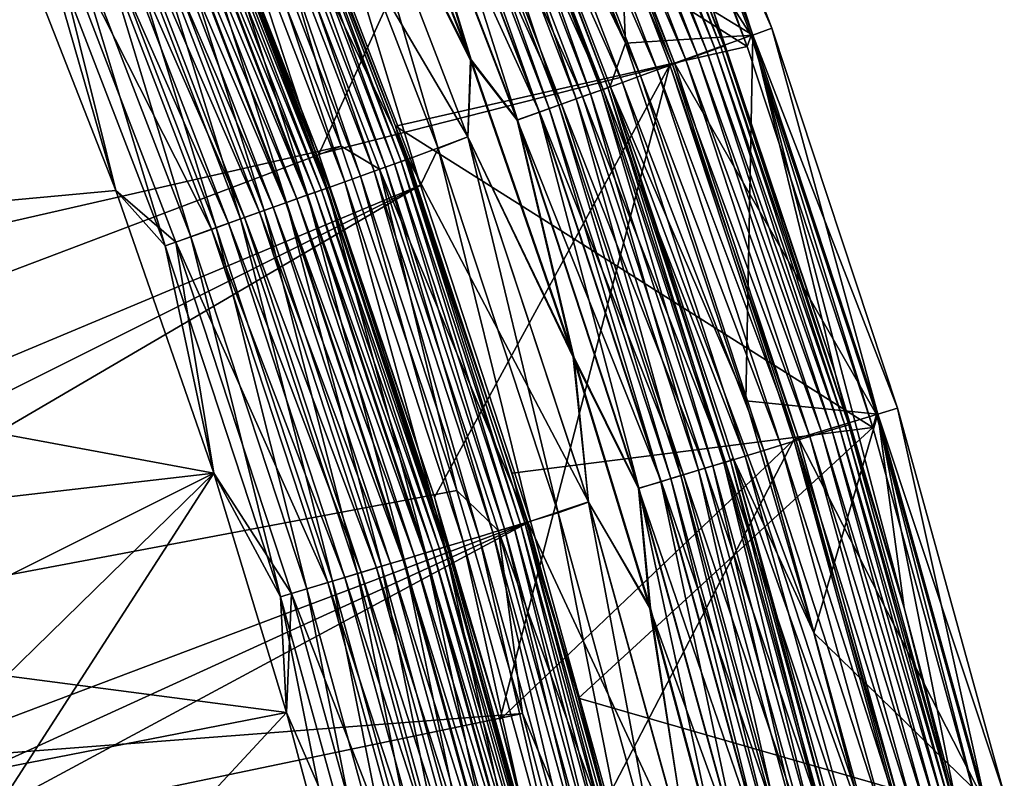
# Model space of a CAD drawing. Header units: metres. Extents: x -901 to 901, y -486 to 401.
# Tile 354 of 370: x 870 to 895, y 250 to 268. Entities that reach past the tile are written whole.
import ezdxf

# ---------------------------------------------------------------- set-up
doc = ezdxf.new("R2010")
doc.units = ezdxf.units.M

msp = doc.modelspace()

# ---------------------------------------------------------------- linework, layer by layer
at = {"layer": 'top'}
for points in [[(884.810852, 276.982483, -98), (882.963013, 276.217102, -98), (888.330261, 267.858521, -98)], [(888.230835, 267.586029, -107.314049), (884.706909, 276.770447, -107.314049), (884.810852, 276.982483, -98)], [(888.330261, 267.858521, -98), (888.230835, 267.586029, -107.314049), (884.810852, 276.982483, -98)], [(888.230835, 267.586029, -107.314049), (875.726929, 275.499268, -613.146606), (884.706909, 276.770447, -107.314049)], [(882.853394, 276.171661, -107.279144), (873.888, 274.713715, -613.111694), (877.739563, 264.954834, -613.111694)], [(886.335388, 267.144714, -107.279144), (882.853394, 276.171661, -107.279144), (877.739563, 264.954834, -613.111694)], [(886.447144, 267.184723, -98), (882.963013, 276.217102, -98), (882.853394, 276.171661, -107.279144)], [(886.335388, 267.144714, -107.279144), (886.447144, 267.184723, -98), (882.853394, 276.171661, -107.279144)], [(882.963013, 276.217102, -98), (886.447144, 267.184723, -98), (888.330261, 267.858521, -98)], [(875.726929, 275.499268, -613.146606), (879.619629, 265.636017, -613.146606), (876.502197, 273.540924, -613.819397)], [(879.619629, 265.636017, -613.146606), (875.726929, 275.499268, -613.146606), (888.230835, 267.586029, -107.314049)], [(877.739563, 264.954834, -613.111694), (873.888, 274.713715, -613.111694), (874.666626, 272.780609, -613.591614)], [(879.593628, 264.714966, -615.142639), (876.239807, 273.432251, -615.142639), (876.400513, 273.49881, -614.487244)], [(879.757446, 264.77356, -614.487244), (876.400513, 273.49881, -614.487244), (876.502197, 273.540924, -613.819397)], [(879.757446, 264.77356, -614.487244), (879.593628, 264.714966, -615.142639), (876.400513, 273.49881, -614.487244)], [(876.502197, 273.540924, -613.819397), (879.619629, 265.636017, -613.146606), (879.861084, 264.810638, -613.819397)], [(879.861084, 264.810638, -613.819397), (879.757446, 264.77356, -614.487244), (876.502197, 273.540924, -613.819397)], [(875.746521, 273.227936, -616.387024), (876.02124, 273.341736, -615.778259), (879.091003, 264.535156, -616.387024)], [(879.370972, 264.635315, -615.778259), (876.02124, 273.341736, -615.778259), (876.239807, 273.432251, -615.142639)], [(879.091003, 264.535156, -616.387024), (876.02124, 273.341736, -615.778259), (879.370972, 264.635315, -615.778259)], [(876.239807, 273.432251, -615.142639), (879.593628, 264.714966, -615.142639), (879.370972, 264.635315, -615.778259)], [(875.041077, 272.93573, -617.502808), (875.41864, 273.092102, -616.963562), (878.372009, 264.277985, -617.502808)], [(875.41864, 273.092102, -616.963562), (875.746521, 273.227936, -616.387024), (878.756836, 264.415619, -616.963562)], [(875.41864, 273.092102, -616.963562), (878.756836, 264.415619, -616.963562), (878.372009, 264.277985, -617.502808)], [(875.746521, 273.227936, -616.387024), (879.091003, 264.535156, -616.387024), (878.756836, 264.415619, -616.963562)], [(874.150635, 272.566895, -618.449951), (874.617188, 272.760132, -617.999878), (877.4646, 263.953369, -618.449951)], [(874.594055, 272.750549, -614.067932), (877.990417, 264.141479, -613.591614), (874.666626, 272.780609, -613.591614)], [(874.617188, 272.760132, -617.999878), (875.041077, 272.93573, -617.502808), (877.940063, 264.123444, -617.999878)], [(874.617188, 272.760132, -617.999878), (877.940063, 264.123444, -617.999878), (877.4646, 263.953369, -618.449951)], [(877.990417, 264.141479, -613.591614), (877.739563, 264.954834, -613.111694), (874.666626, 272.780609, -613.591614)], [(875.041077, 272.93573, -617.502808), (878.372009, 264.277985, -617.502808), (877.940063, 264.123444, -617.999878)], [(873.645874, 272.357819, -618.849182), (874.150635, 272.566895, -618.449951), (876.950195, 263.769379, -618.849182)], [(877.441101, 263.944977, -615.422974), (874.127625, 272.557343, -615.422974), (873.893738, 272.46048, -615.834167)], [(874.127625, 272.557343, -615.422974), (877.640808, 264.016418, -614.98877), (874.323547, 272.638519, -614.98877)], [(877.640808, 264.016418, -614.98877), (874.127625, 272.557343, -615.422974), (877.441101, 263.944977, -615.422974)], [(874.150635, 272.566895, -618.449951), (877.4646, 263.953369, -618.449951), (876.950195, 263.769379, -618.849182)], [(877.799683, 264.073242, -614.5354), (874.479431, 272.703064, -614.5354), (874.323547, 272.638519, -614.98877)], [(874.323547, 272.638519, -614.98877), (877.640808, 264.016418, -614.98877), (877.799683, 264.073242, -614.5354)], [(874.479431, 272.703064, -614.5354), (877.916504, 264.115021, -614.067932), (874.594055, 272.750549, -614.067932)], [(877.916504, 264.115021, -614.067932), (874.479431, 272.703064, -614.5354), (877.799683, 264.073242, -614.5354)], [(877.916504, 264.115021, -614.067932), (877.990417, 264.141479, -613.591614), (874.594055, 272.750549, -614.067932)], [(873.107605, 272.134857, -619.19397), (873.645874, 272.357819, -618.849182), (876.401611, 263.573151, -619.19397)], [(876.928284, 263.761536, -616.218872), (873.624451, 272.348907, -616.218872), (873.322083, 272.223694, -616.573364)], [(877.202759, 263.859741, -615.834167), (873.893738, 272.46048, -615.834167), (873.624451, 272.348907, -616.218872)], [(877.202759, 263.859741, -615.834167), (873.624451, 272.348907, -616.218872), (876.928284, 263.761536, -616.218872)], [(873.645874, 272.357819, -618.849182), (876.950195, 263.769379, -618.849182), (876.401611, 263.573151, -619.19397)], [(877.441101, 263.944977, -615.422974), (873.893738, 272.46048, -615.834167), (877.202759, 263.859741, -615.834167)], [(872.540466, 271.899933, -619.480652), (873.107605, 272.134857, -619.19397), (875.823669, 263.366394, -619.480652)], [(876.281067, 263.530029, -616.894409), (872.989319, 272.085846, -616.894409), (872.629272, 271.936707, -617.179138)], [(872.989319, 272.085846, -616.894409), (876.620178, 263.651337, -616.573364), (873.322083, 272.223694, -616.573364)], [(876.620178, 263.651337, -616.573364), (872.989319, 272.085846, -616.894409), (876.281067, 263.530029, -616.894409)], [(873.107605, 272.134857, -619.19397), (876.401611, 263.573151, -619.19397), (875.823669, 263.366394, -619.480652)], [(873.322083, 272.223694, -616.573364), (876.620178, 263.651337, -616.573364), (876.928284, 263.761536, -616.218872)], [(871.949524, 271.655151, -619.706055), (872.540466, 271.899933, -619.480652), (875.221436, 263.15097, -619.706055)], [(875.914185, 263.398773, -617.179138), (872.629272, 271.936707, -617.179138), (872.245361, 271.777679, -617.425049)], [(872.540466, 271.899933, -619.480652), (875.823669, 263.366394, -619.480652), (875.221436, 263.15097, -619.706055)], [(876.281067, 263.530029, -616.894409), (872.629272, 271.936707, -617.179138), (875.914185, 263.398773, -617.179138)], [(870.985474, 271.255829, -617.90625), (875.110657, 263.111359, -617.629578), (871.84082, 271.610138, -617.629578)], [(871.341309, 271.403229, -619.86853), (871.949524, 271.655151, -619.706055), (874.601563, 262.92926, -619.86853)], [(871.84082, 271.610138, -617.629578), (875.522888, 263.25882, -617.425049), (872.245361, 271.777679, -617.425049)], [(871.84082, 271.610138, -617.629578), (875.110657, 263.111359, -617.629578), (875.522888, 263.25882, -617.425049)], [(871.949524, 271.655151, -619.706055), (875.221436, 263.15097, -619.706055), (874.601563, 262.92926, -619.86853)], [(872.245361, 271.777679, -617.425049), (875.522888, 263.25882, -617.425049), (875.914185, 263.398773, -617.179138)], [(870.722656, 271.146942, -619.966919), (871.341309, 271.403229, -619.86853), (873.971069, 262.703705, -619.966919)], [(871.341309, 271.403229, -619.86853), (874.601563, 262.92926, -619.86853), (873.971069, 262.703705, -619.966919)], [(870.100403, 270.889221, -618), (872.769165, 264.063385, -618), (870.985474, 271.255829, -617.90625)], [(872.769165, 264.063385, -620), (870.100403, 270.889221, -620), (870.722656, 271.146942, -619.966919)], [(873.971069, 262.703705, -619.966919), (872.769165, 264.063385, -620), (870.722656, 271.146942, -619.966919)], [(870.985474, 271.255829, -617.90625), (872.769165, 264.063385, -618), (874.238953, 262.79953, -617.90625)], [(874.238953, 262.79953, -617.90625), (875.110657, 263.111359, -617.629578), (870.985474, 271.255829, -617.90625)], [(870.100403, 270.889221, -620), (872.769165, 264.063385, -620), (849.449768, 261.904144, -620)], [(872.769165, 264.063385, -618), (870.100403, 270.889221, -618), (849.449768, 261.904144, -618)], [(888.330261, 267.858521, -98), (886.447144, 267.184723, -98), (891.397888, 258.572876, -98)], [(891.304504, 258.25293, -107.314049), (888.230835, 267.586029, -107.314049), (888.330261, 267.858521, -98)], [(891.397888, 258.572876, -98), (891.304504, 258.25293, -107.314049), (888.330261, 267.858521, -98)], [(891.304504, 258.25293, -107.314049), (879.619629, 265.636017, -613.146606), (888.230835, 267.586029, -107.314049)], [(877.739563, 264.954834, -613.111694), (880.567688, 256.547058, -613.111694), (886.335388, 267.144714, -107.279144)], [(880.567688, 256.547058, -613.111694), (882.170044, 251.094589, -613.111694), (886.335388, 267.144714, -107.279144)], [(886.335388, 267.144714, -107.279144), (882.170044, 251.094589, -613.111694), (889.370361, 257.957825, -107.279144)], [(889.483948, 257.99231, -98), (886.447144, 267.184723, -98), (886.335388, 267.144714, -107.279144)], [(889.370361, 257.957825, -107.279144), (889.483948, 257.99231, -98), (886.335388, 267.144714, -107.279144)], [(886.447144, 267.184723, -98), (889.483948, 257.99231, -98), (891.397888, 258.572876, -98)], [(879.619629, 265.636017, -613.146606), (882.477661, 257.139374, -613.146606), (879.861084, 264.810638, -613.819397)], [(891.304504, 258.25293, -107.314049), (882.477661, 257.139374, -613.146606), (879.619629, 265.636017, -613.146606)], [(880.567688, 256.547058, -613.111694), (877.739563, 264.954834, -613.111694), (877.990417, 264.141479, -613.591614)], [(882.680786, 255.890121, -614.487244), (879.757446, 264.77356, -614.487244), (879.861084, 264.810638, -613.819397)], [(879.861084, 264.810638, -613.819397), (882.477661, 257.139374, -613.146606), (882.786133, 255.922058, -613.819397)], [(882.786133, 255.922058, -613.819397), (882.680786, 255.890121, -614.487244), (879.861084, 264.810638, -613.819397)], [(882.003418, 255.684799, -616.387024), (879.091003, 264.535156, -616.387024), (879.370972, 264.635315, -615.778259)], [(879.593628, 264.714966, -615.142639), (882.287964, 255.771042, -615.778259), (879.370972, 264.635315, -615.778259)], [(879.370972, 264.635315, -615.778259), (882.287964, 255.771042, -615.778259), (882.003418, 255.684799, -616.387024)], [(882.514343, 255.839661, -615.142639), (879.593628, 264.714966, -615.142639), (879.757446, 264.77356, -614.487244)], [(882.287964, 255.771042, -615.778259), (879.593628, 264.714966, -615.142639), (882.514343, 255.839661, -615.142639)], [(882.680786, 255.890121, -614.487244), (882.514343, 255.839661, -615.142639), (879.757446, 264.77356, -614.487244)], [(878.372009, 264.277985, -617.502808), (878.756836, 264.415619, -616.963562), (881.272766, 255.463303, -617.502808)], [(878.756836, 264.415619, -616.963562), (879.091003, 264.535156, -616.387024), (881.663879, 255.581848, -616.963562)], [(878.756836, 264.415619, -616.963562), (881.663879, 255.581848, -616.963562), (881.272766, 255.463303, -617.502808)], [(881.663879, 255.581848, -616.963562), (879.091003, 264.535156, -616.387024), (882.003418, 255.684799, -616.387024)], [(877.4646, 263.953369, -618.449951), (877.940063, 264.123444, -617.999878), (880.350525, 255.183731, -618.449951)], [(877.640808, 264.016418, -614.98877), (880.69104, 255.286957, -614.5354), (877.799683, 264.073242, -614.5354)], [(880.809753, 255.322952, -614.067932), (877.916504, 264.115021, -614.067932), (877.799683, 264.073242, -614.5354)], [(877.799683, 264.073242, -614.5354), (880.69104, 255.286957, -614.5354), (880.809753, 255.322952, -614.067932)], [(880.884888, 255.345718, -613.591614), (877.990417, 264.141479, -613.591614), (877.916504, 264.115021, -614.067932)], [(880.884888, 255.345718, -613.591614), (877.916504, 264.115021, -614.067932), (880.809753, 255.322952, -614.067932)], [(877.940063, 264.123444, -617.999878), (878.372009, 264.277985, -617.502808), (880.83374, 255.330215, -617.999878)], [(877.940063, 264.123444, -617.999878), (880.83374, 255.330215, -617.999878), (880.350525, 255.183731, -618.449951)], [(880.884888, 255.345718, -613.591614), (880.567688, 256.547058, -613.111694), (877.990417, 264.141479, -613.591614)], [(878.372009, 264.277985, -617.502808), (881.272766, 255.463303, -617.502808), (880.83374, 255.330215, -617.999878)], [(849.449768, 261.904144, -620), (872.769165, 264.063385, -620), (875.163025, 257.136322, -620)], [(872.769165, 264.063385, -618), (849.449768, 261.904144, -618), (875.163025, 257.136322, -618)], [(875.163025, 257.136322, -620), (872.769165, 264.063385, -620), (873.971069, 262.703705, -619.966919)], [(872.769165, 264.063385, -618), (875.163025, 257.136322, -618), (874.238953, 262.79953, -617.90625)], [(880.084412, 255.103073, -615.834167), (877.202759, 263.859741, -615.834167), (876.928284, 263.761536, -616.218872)], [(876.950195, 263.769379, -618.849182), (877.4646, 263.953369, -618.449951), (879.827698, 255.025253, -618.849182)], [(880.32666, 255.176498, -615.422974), (877.441101, 263.944977, -615.422974), (877.202759, 263.859741, -615.834167)], [(880.32666, 255.176498, -615.422974), (877.202759, 263.859741, -615.834167), (880.084412, 255.103073, -615.834167)], [(880.529602, 255.238022, -614.98877), (877.640808, 264.016418, -614.98877), (877.441101, 263.944977, -615.422974)], [(880.529602, 255.238022, -614.98877), (877.441101, 263.944977, -615.422974), (880.32666, 255.176498, -615.422974)], [(877.4646, 263.953369, -618.449951), (880.350525, 255.183731, -618.449951), (879.827698, 255.025253, -618.849182)], [(880.529602, 255.238022, -614.98877), (880.69104, 255.286957, -614.5354), (877.640808, 264.016418, -614.98877)], [(879.49231, 254.923584, -616.573364), (876.620178, 263.651337, -616.573364), (876.281067, 263.530029, -616.894409)], [(876.401611, 263.573151, -619.19397), (876.950195, 263.769379, -618.849182), (879.270203, 254.856247, -619.19397)], [(876.620178, 263.651337, -616.573364), (879.805481, 255.018509, -616.218872), (876.928284, 263.761536, -616.218872)], [(879.805481, 255.018509, -616.218872), (876.620178, 263.651337, -616.573364), (879.49231, 254.923584, -616.573364)], [(876.928284, 263.761536, -616.218872), (879.805481, 255.018509, -616.218872), (880.084412, 255.103073, -615.834167)], [(876.950195, 263.769379, -618.849182), (879.827698, 255.025253, -618.849182), (879.270203, 254.856247, -619.19397)], [(875.221436, 263.15097, -619.706055), (875.823669, 263.366394, -619.480652), (878.070679, 254.492645, -619.706055)], [(875.522888, 263.25882, -617.425049), (878.774719, 254.706055, -617.179138), (875.914185, 263.398773, -617.179138)], [(875.823669, 263.366394, -619.480652), (876.401611, 263.573151, -619.19397), (878.6828, 254.678177, -619.480652)], [(875.823669, 263.366394, -619.480652), (878.6828, 254.678177, -619.480652), (878.070679, 254.492645, -619.706055)], [(879.147644, 254.819092, -616.894409), (876.281067, 263.530029, -616.894409), (875.914185, 263.398773, -617.179138)], [(875.914185, 263.398773, -617.179138), (878.774719, 254.706055, -617.179138), (879.147644, 254.819092, -616.894409)], [(879.49231, 254.923584, -616.573364), (876.281067, 263.530029, -616.894409), (879.147644, 254.819092, -616.894409)], [(876.401611, 263.573151, -619.19397), (879.270203, 254.856247, -619.19397), (878.6828, 254.678177, -619.480652)], [(877.95813, 254.458511, -617.629578), (875.110657, 263.111359, -617.629578), (874.238953, 262.79953, -617.90625)], [(874.601563, 262.92926, -619.86853), (875.221436, 263.15097, -619.706055), (877.440735, 254.301666, -619.86853)], [(875.110657, 263.111359, -617.629578), (878.377075, 254.58551, -617.425049), (875.522888, 263.25882, -617.425049)], [(877.95813, 254.458511, -617.629578), (878.377075, 254.58551, -617.425049), (875.110657, 263.111359, -617.629578)], [(875.221436, 263.15097, -619.706055), (878.070679, 254.492645, -619.706055), (877.440735, 254.301666, -619.86853)], [(875.522888, 263.25882, -617.425049), (878.377075, 254.58551, -617.425049), (878.774719, 254.706055, -617.179138)], [(873.971069, 262.703705, -619.966919), (874.601563, 262.92926, -619.86853), (876.799927, 254.107422, -619.966919)], [(874.601563, 262.92926, -619.86853), (877.440735, 254.301666, -619.86853), (876.799927, 254.107422, -619.966919)], [(876.799927, 254.107422, -619.966919), (875.163025, 257.136322, -620), (873.971069, 262.703705, -619.966919)], [(874.238953, 262.79953, -617.90625), (875.163025, 257.136322, -618), (877.072205, 254.189957, -617.90625)], [(877.072205, 254.189957, -617.90625), (877.95813, 254.458511, -617.629578), (874.238953, 262.79953, -617.90625)], [(849.449768, 261.904144, -620), (875.163025, 257.136322, -620), (852.307251, 254.496414, -620)], [(849.449768, 261.904144, -618), (852.307251, 254.496414, -618), (875.163025, 257.136322, -618)], [(891.397888, 258.572876, -98), (889.483948, 257.99231, -98), (894.006165, 249.147888, -98)], [(893.918335, 248.802414, -107.314049), (891.304504, 258.25293, -107.314049), (891.397888, 258.572876, -98)], [(894.006165, 249.147888, -98), (893.918335, 248.802414, -107.314049), (891.397888, 258.572876, -98)], [(884.096924, 251.629318, -613.146606), (882.477661, 257.139374, -613.146606), (891.304504, 258.25293, -107.314049)], [(893.918335, 248.802414, -107.314049), (884.096924, 251.629318, -613.146606), (891.304504, 258.25293, -107.314049)], [(882.170044, 251.094589, -613.111694), (883.393372, 246.458984, -613.111694), (889.370361, 257.957825, -107.279144)], [(889.370361, 257.957825, -107.279144), (883.393372, 246.458984, -613.111694), (891.950867, 248.633072, -107.279144)], [(892.065979, 248.661926, -98), (889.483948, 257.99231, -98), (889.370361, 257.957825, -107.279144)], [(891.950867, 248.633072, -107.279144), (892.065979, 248.661926, -98), (889.370361, 257.957825, -107.279144)], [(889.483948, 257.99231, -98), (892.065979, 248.661926, -98), (894.006165, 249.147888, -98)], [(875.163025, 257.136322, -620), (876.950012, 251.276962, -620), (852.307251, 254.496414, -620)], [(875.163025, 257.136322, -618), (852.307251, 254.496414, -618), (854.797791, 246.957397, -618)], [(854.797791, 246.957397, -618), (856.915466, 239.305267, -618), (875.163025, 257.136322, -618)], [(875.163025, 257.136322, -618), (856.915466, 239.305267, -618), (858.655029, 231.558456, -618)], [(876.950012, 251.276962, -618), (875.163025, 257.136322, -618), (858.655029, 231.558456, -618)], [(876.799927, 254.107422, -619.966919), (876.950012, 251.276962, -620), (875.163025, 257.136322, -620)], [(875.163025, 257.136322, -618), (876.950012, 251.276962, -618), (877.072205, 254.189957, -617.90625)], [(882.477661, 257.139374, -613.146606), (884.096924, 251.629318, -613.146606), (882.786133, 255.922058, -613.819397)], [(882.170044, 251.094589, -613.111694), (880.567688, 256.547058, -613.111694), (880.884888, 255.345718, -613.591614)], [(884.997498, 246.832535, -615.142639), (882.514343, 255.839661, -615.142639), (882.680786, 255.890121, -614.487244)], [(885.16626, 246.874741, -614.487244), (882.680786, 255.890121, -614.487244), (882.786133, 255.922058, -613.819397)], [(885.16626, 246.874741, -614.487244), (884.997498, 246.832535, -615.142639), (882.680786, 255.890121, -614.487244)], [(882.786133, 255.922058, -613.819397), (884.096924, 251.629318, -613.146606), (885.27301, 246.901443, -613.819397)], [(885.27301, 246.901443, -613.819397), (885.16626, 246.874741, -614.487244), (882.786133, 255.922058, -613.819397)], [(884.135437, 246.616852, -616.963562), (881.663879, 255.581848, -616.963562), (882.003418, 255.684799, -616.387024)], [(882.287964, 255.771042, -615.778259), (884.479614, 246.702972, -616.387024), (882.003418, 255.684799, -616.387024)], [(884.479614, 246.702972, -616.387024), (884.135437, 246.616852, -616.963562), (882.003418, 255.684799, -616.387024)], [(884.768066, 246.775131, -615.778259), (882.287964, 255.771042, -615.778259), (882.514343, 255.839661, -615.142639)], [(884.479614, 246.702972, -616.387024), (882.287964, 255.771042, -615.778259), (884.768066, 246.775131, -615.778259)], [(882.514343, 255.839661, -615.142639), (884.997498, 246.832535, -615.142639), (884.768066, 246.775131, -615.778259)], [(880.83374, 255.330215, -617.999878), (881.272766, 255.463303, -617.502808), (883.293945, 246.406357, -617.999878)], [(881.272766, 255.463303, -617.502808), (881.663879, 255.581848, -616.963562), (883.738953, 246.517685, -617.502808)], [(881.272766, 255.463303, -617.502808), (883.738953, 246.517685, -617.502808), (883.293945, 246.406357, -617.999878)], [(883.738953, 246.517685, -617.502808), (881.663879, 255.581848, -616.963562), (884.135437, 246.616852, -616.963562)], [(879.827698, 255.025253, -618.849182), (880.350525, 255.183731, -618.449951), (882.27417, 246.151245, -618.849182)], [(882.779907, 246.277756, -615.422974), (880.32666, 255.176498, -615.422974), (880.084412, 255.103073, -615.834167)], [(882.985657, 246.329224, -614.98877), (880.529602, 255.238022, -614.98877), (880.32666, 255.176498, -615.422974)], [(882.985657, 246.329224, -614.98877), (880.32666, 255.176498, -615.422974), (882.779907, 246.277756, -615.422974)], [(880.350525, 255.183731, -618.449951), (880.83374, 255.330215, -617.999878), (882.804138, 246.283813, -618.449951)], [(880.350525, 255.183731, -618.449951), (882.804138, 246.283813, -618.449951), (882.27417, 246.151245, -618.849182)], [(883.149292, 246.370163, -614.5354), (880.69104, 255.286957, -614.5354), (880.529602, 255.238022, -614.98877)], [(882.985657, 246.329224, -614.98877), (883.149292, 246.370163, -614.5354), (880.529602, 255.238022, -614.98877)], [(880.69104, 255.286957, -614.5354), (883.269653, 246.400284, -614.067932), (880.809753, 255.322952, -614.067932)], [(880.69104, 255.286957, -614.5354), (883.149292, 246.370163, -614.5354), (883.269653, 246.400284, -614.067932)], [(883.345825, 246.419327, -613.591614), (880.884888, 255.345718, -613.591614), (880.809753, 255.322952, -614.067932)], [(880.809753, 255.322952, -614.067932), (883.269653, 246.400284, -614.067932), (883.345825, 246.419327, -613.591614)], [(880.83374, 255.330215, -617.999878), (883.293945, 246.406357, -617.999878), (882.804138, 246.283813, -618.449951)], [(883.345825, 246.419327, -613.591614), (882.170044, 251.094589, -613.111694), (880.884888, 255.345718, -613.591614)], [(881.934204, 246.066193, -616.573364), (879.49231, 254.923584, -616.573364), (879.147644, 254.819092, -616.894409)], [(879.270203, 254.856247, -619.19397), (879.827698, 255.025253, -618.849182), (881.709045, 246.009857, -619.19397)], [(882.251648, 246.145599, -616.218872), (879.805481, 255.018509, -616.218872), (879.49231, 254.923584, -616.573364)], [(882.251648, 246.145599, -616.218872), (879.49231, 254.923584, -616.573364), (881.934204, 246.066193, -616.573364)], [(879.805481, 255.018509, -616.218872), (882.534424, 246.216339, -615.834167), (880.084412, 255.103073, -615.834167)], [(882.534424, 246.216339, -615.834167), (879.805481, 255.018509, -616.218872), (882.251648, 246.145599, -616.218872)], [(879.827698, 255.025253, -618.849182), (882.27417, 246.151245, -618.849182), (881.709045, 246.009857, -619.19397)], [(880.084412, 255.103073, -615.834167), (882.534424, 246.216339, -615.834167), (882.779907, 246.277756, -615.422974)], [(878.070679, 254.492645, -619.706055), (878.6828, 254.678177, -619.480652), (880.493164, 245.705688, -619.706055)], [(878.377075, 254.58551, -617.425049), (881.206848, 245.884232, -617.179138), (878.774719, 254.706055, -617.179138)], [(878.6828, 254.678177, -619.480652), (879.270203, 254.856247, -619.19397), (881.113586, 245.860901, -619.480652)], [(878.6828, 254.678177, -619.480652), (881.113586, 245.860901, -619.480652), (880.493164, 245.705688, -619.706055)], [(878.774719, 254.706055, -617.179138), (881.584839, 245.97879, -616.894409), (879.147644, 254.819092, -616.894409)], [(878.774719, 254.706055, -617.179138), (881.206848, 245.884232, -617.179138), (881.584839, 245.97879, -616.894409)], [(879.147644, 254.819092, -616.894409), (881.584839, 245.97879, -616.894409), (881.934204, 246.066193, -616.573364)], [(879.270203, 254.856247, -619.19397), (881.709045, 246.009857, -619.19397), (881.113586, 245.860901, -619.480652)], [(852.307251, 254.496414, -620), (876.950012, 251.276962, -620), (854.797791, 246.957397, -620)], [(880.379028, 245.677139, -617.629578), (877.95813, 254.458511, -617.629578), (877.072205, 254.189957, -617.90625)], [(877.440735, 254.301666, -619.86853), (878.070679, 254.492645, -619.706055), (879.854614, 245.545929, -619.86853)], [(880.803772, 245.783386, -617.425049), (878.377075, 254.58551, -617.425049), (877.95813, 254.458511, -617.629578)], [(880.379028, 245.677139, -617.629578), (880.803772, 245.783386, -617.425049), (877.95813, 254.458511, -617.629578)], [(878.070679, 254.492645, -619.706055), (880.493164, 245.705688, -619.706055), (879.854614, 245.545929, -619.86853)], [(880.803772, 245.783386, -617.425049), (881.206848, 245.884232, -617.179138), (878.377075, 254.58551, -617.425049)], [(876.799927, 254.107422, -619.966919), (877.440735, 254.301666, -619.86853), (879.205017, 245.383438, -619.966919)], [(877.072205, 254.189957, -617.90625), (876.950012, 251.276962, -618), (879.481018, 245.452484, -617.90625)], [(879.481018, 245.452484, -617.90625), (880.379028, 245.677139, -617.629578), (877.072205, 254.189957, -617.90625)], [(877.440735, 254.301666, -619.86853), (879.854614, 245.545929, -619.86853), (879.205017, 245.383438, -619.966919)], [(879.205017, 245.383438, -619.966919), (878.598755, 245.127625, -620), (876.799927, 254.107422, -619.966919)], [(878.598755, 245.127625, -620), (876.950012, 251.276962, -620), (876.799927, 254.107422, -619.966919)], [(884.096924, 251.629318, -613.146606), (885.333191, 246.944748, -613.146606), (885.27301, 246.901443, -613.819397)], [(885.333191, 246.944748, -613.146606), (884.096924, 251.629318, -613.146606), (893.918335, 248.802414, -107.314049)], [(876.950012, 251.276962, -620), (878.598755, 245.127625, -620), (854.797791, 246.957397, -620)], [(858.655029, 231.558456, -618), (878.598755, 245.127625, -618), (876.950012, 251.276962, -618)], [(876.950012, 251.276962, -618), (878.598755, 245.127625, -618), (879.481018, 245.452484, -617.90625)], [(883.345825, 246.419327, -613.591614), (883.393372, 246.458984, -613.111694), (882.170044, 251.094589, -613.111694)]]:
    msp.add_3dface(points, dxfattribs=at)
at = {"layer": 'top0'}
for points in [[(872.828491, 282.140686, -3.399924), (825.783569, 263.74826, -32.468487), (868.623962, 290.492249, -3.399924)], [(870.017395, 284.498688, -0.803848), (825.802856, 260.232513, -29.871416), (874.420105, 274.93988, -0.803848)], [(827.292175, 260.656525, -32.469524), (825.783569, 263.74826, -32.468487), (872.828491, 282.140686, -3.399924)], [(828.724792, 257.528839, -32.47031), (827.292175, 260.656525, -32.469524), (872.828491, 282.140686, -3.399924)], [(828.724792, 257.528839, -32.47031), (872.828491, 282.140686, -3.399924), (876.485291, 273.91217, -3.399924)], [(881.420349, 275.576935, -5.959025), (881.231445, 277.849609, -87), (885.247437, 267.673798, -87)], [(881.231445, 277.849609, -87), (884.845459, 276.995667, -87), (885.247437, 267.673798, -87)], [(884.845459, 276.995667, -87), (888.365662, 267.869904, -87), (885.247437, 267.673798, -87)], [(887.403076, 268.454834, -5.947641), (888.365662, 267.869904, -87), (884.845459, 276.995667, -87)], [(887.442932, 267.521423, -4.218875), (883.941833, 276.621368, -4.218875), (883.756287, 276.544495, -3.667668)], [(887.580627, 267.570709, -4.786941), (884.076965, 276.677338, -4.786941), (883.941833, 276.621368, -4.218875)], [(887.442932, 267.521423, -4.218875), (887.580627, 267.570709, -4.786941), (883.941833, 276.621368, -4.218875)], [(887.666016, 267.601227, -5.365363), (884.160706, 276.712036, -5.365363), (884.076965, 276.677338, -4.786941)], [(887.580627, 267.570709, -4.786941), (887.666016, 267.601227, -5.365363), (884.076965, 276.677338, -4.786941)], [(887.666016, 267.601227, -5.365363), (887.403076, 268.454834, -5.947641), (884.160706, 276.712036, -5.365363)], [(887.014709, 267.368256, -3.139467), (883.521667, 276.447327, -3.139467), (883.240662, 276.330933, -2.639013)], [(887.253784, 267.453766, -3.667668), (883.756287, 276.544495, -3.667668), (883.521667, 276.447327, -3.139467)], [(887.014709, 267.368256, -3.139467), (887.253784, 267.453766, -3.667668), (883.521667, 276.447327, -3.139467)], [(887.253784, 267.453766, -3.667668), (887.442932, 267.521423, -4.218875), (883.756287, 276.544495, -3.667668)], [(886.397766, 267.147583, -2.170691), (882.916321, 276.196564, -2.170691), (882.551453, 276.045471, -1.738888)], [(886.728394, 267.265839, -2.639013), (883.240662, 276.330933, -2.639013), (882.916321, 276.196564, -2.170691)], [(886.397766, 267.147583, -2.170691), (886.728394, 267.265839, -2.639013), (882.916321, 276.196564, -2.170691)], [(886.728394, 267.265839, -2.639013), (887.014709, 267.368256, -3.139467), (883.240662, 276.330933, -2.639013)], [(886.026001, 267.014587, -1.738888), (882.551453, 276.045471, -1.738888), (882.149353, 275.878906, -1.34779)], [(886.026001, 267.014587, -1.738888), (886.397766, 267.147583, -2.170691), (882.551453, 276.045471, -1.738888)], [(885.172424, 266.709229, -1.000777), (881.713867, 275.698517, -1.000777), (881.249084, 275.505981, -0.70103)], [(885.616211, 266.868011, -1.34779), (882.149353, 275.878906, -1.34779), (881.713867, 275.698517, -1.000777)], [(885.172424, 266.709229, -1.000777), (885.616211, 266.868011, -1.34779), (881.713867, 275.698517, -1.000777)], [(885.616211, 266.868011, -1.34779), (886.026001, 267.014587, -1.738888), (882.149353, 275.878906, -1.34779)], [(884.69873, 266.539795, -0.70103), (881.249084, 275.505981, -0.70103), (880.759094, 275.303009, -0.451727)], [(880.947083, 275.38089, -4.312942), (881.203552, 275.487122, -4.82471), (884.39093, 266.429688, -4.312942)], [(881.203552, 275.487122, -4.82471), (881.363098, 275.553223, -5.381563), (884.652344, 266.523193, -4.82471)], [(881.203552, 275.487122, -4.82471), (884.652344, 266.523193, -4.82471), (884.39093, 266.429688, -4.312942)], [(884.69873, 266.539795, -0.70103), (885.172424, 266.709229, -1.000777), (881.249084, 275.505981, -0.70103)], [(881.363098, 275.553223, -5.381563), (881.420349, 275.576935, -5.959025), (884.814941, 266.58136, -5.381563)], [(881.363098, 275.553223, -5.381563), (884.814941, 266.58136, -5.381563), (884.652344, 266.523193, -4.82471)], [(881.420349, 275.576935, -5.959025), (884.875061, 266.620941, -5.959025), (884.814941, 266.58136, -5.381563)], [(884.875061, 266.620941, -5.959025), (881.420349, 275.576935, -5.959025), (885.247437, 267.673798, -87)], [(880.187439, 275.066254, -3.497899), (880.604187, 275.238861, -3.865118), (883.616821, 266.152802, -3.497899)], [(884.199341, 266.361176, -0.451727), (880.759094, 275.303009, -0.451727), (880.24823, 275.091431, -0.255695)], [(880.604187, 275.238861, -3.865118), (880.947083, 275.38089, -4.312942), (884.041443, 266.304688, -3.865118)], [(880.604187, 275.238861, -3.865118), (884.041443, 266.304688, -3.865118), (883.616821, 266.152802, -3.497899)], [(884.199341, 266.361176, -0.451727), (884.69873, 266.539795, -0.70103), (880.759094, 275.303009, -0.451727)], [(880.947083, 275.38089, -4.312942), (884.39093, 266.429688, -4.312942), (884.041443, 266.304688, -3.865118)], [(825.802856, 260.232513, -29.871416), (828.644226, 253.807495, -29.872879), (874.420105, 274.93988, -0.803848)], [(874.420105, 274.93988, -0.803848), (828.644226, 253.807495, -29.872879), (878.28363, 265.150696, -0.803848)], [(874.420105, 274.93988, -0.803848), (878.28363, 265.150696, -0.803848), (875.881042, 273.282471, -0.456723)], [(879.712402, 274.869476, -3.22474), (879.956238, 274.970459, -3.348771), (883.13269, 265.979614, -3.22474)], [(883.678711, 266.174957, -0.255695), (880.24823, 275.091431, -0.255695), (879.722229, 274.873535, -0.114353)], [(879.956238, 274.970459, -3.348771), (880.187439, 275.066254, -3.497899), (883.381165, 266.068481, -3.348771)], [(879.956238, 274.970459, -3.348771), (883.381165, 266.068481, -3.348771), (883.13269, 265.979614, -3.22474)], [(880.187439, 275.066254, -3.497899), (883.616821, 266.152802, -3.497899), (883.381165, 266.068481, -3.348771)], [(883.678711, 266.174957, -0.255695), (884.199341, 266.361176, -0.451727), (880.24823, 275.091431, -0.255695)], [(883.1427, 265.983215, -0.114353), (879.722229, 274.873535, -0.114353), (879.187134, 274.651917, -0.028766)], [(879.196594, 274.655823, -3.056892), (879.712402, 274.869476, -3.22474), (882.606995, 265.791565, -3.056892)], [(879.712402, 274.869476, -3.22474), (883.13269, 265.979614, -3.22474), (882.606995, 265.791565, -3.056892)], [(883.1427, 265.983215, -0.114353), (883.678711, 266.174957, -0.255695), (879.722229, 274.873535, -0.114353)], [(879.187134, 274.651917, -0.028766), (878.648926, 274.428955), (881.452881, 267.257324)], [(881.466797, 267.262421, -3), (878.662598, 274.434631, -3), (879.196594, 274.655823, -3.056892)], [(879.187134, 274.651917, -0.028766), (881.452881, 267.257324), (882.597351, 265.788147, -0.028766)], [(882.597351, 265.788147, -0.028766), (883.1427, 265.983215, -0.114353), (879.187134, 274.651917, -0.028766)], [(881.466797, 267.262421, -3), (879.196594, 274.655823, -3.056892), (882.606995, 265.791565, -3.056892)], [(878.662598, 274.434631, -3), (881.466797, 267.262421, -3), (877.998657, 274.159637, -3)], [(881.452881, 267.257324), (878.648926, 274.428955), (878.00238, 274.161163)], [(881.391724, 265.374573), (878.00238, 274.161163), (876.567688, 273.566895, -0.204445)], [(880.658752, 265.094696, -3.101714), (877.284912, 273.863953, -3.101714), (877.998657, 274.159637, -3)], [(880.658752, 265.094696, -3.101714), (877.998657, 274.159637, -3), (881.387939, 265.37323, -3)], [(877.998657, 274.159637, -3), (881.466797, 267.262421, -3), (881.387939, 265.37323, -3)], [(881.452881, 267.257324), (878.00238, 274.161163), (881.391724, 265.374573)], [(876.619751, 273.58847, -3.399924), (828.724792, 257.528839, -32.47031), (876.485291, 273.91217, -3.399924)], [(880.22467, 264.190063, -3.399924), (876.619751, 273.58847, -3.399924), (877.284912, 273.863953, -3.101714)], [(880.22467, 264.190063, -3.399924), (877.284912, 273.863953, -3.101714), (880.658752, 265.094696, -3.101714)], [(830.080566, 254.367065, -32.470848), (828.724792, 257.528839, -32.47031), (876.619751, 273.58847, -3.399924)], [(831.358643, 251.173111, -32.471138), (830.080566, 254.367065, -32.470848), (876.619751, 273.58847, -3.399924)], [(831.358643, 251.173111, -32.471138), (876.619751, 273.58847, -3.399924), (833.678528, 244.696198, -32.470963)], [(833.678528, 244.696198, -32.470963), (876.619751, 273.58847, -3.399924), (880.22467, 264.190063, -3.399924)], [(876.567688, 273.566895, -0.204445), (875.881042, 273.282471, -0.456723), (879.927856, 264.833221, -0.204445)], [(879.927856, 264.833221, -0.204445), (881.391724, 265.374573), (876.567688, 273.566895, -0.204445)], [(875.881042, 273.282471, -0.456723), (879.228088, 264.582916, -0.456723), (879.927856, 264.833221, -0.204445)], [(875.881042, 273.282471, -0.456723), (878.28363, 265.150696, -0.803848), (879.228088, 264.582916, -0.456723)], [(887.403076, 268.454834, -5.947641), (890.384705, 259.59024, -5.947641), (888.365662, 267.869904, -87)], [(890.384705, 259.59024, -5.947641), (887.403076, 268.454834, -5.947641), (887.666016, 267.601227, -5.365363)], [(885.247437, 267.673798, -87), (888.365662, 267.869904, -87), (888.194824, 258.911102, -87)], [(888.365662, 267.869904, -87), (891.433838, 258.582397, -87), (888.194824, 258.911102, -87)], [(890.384705, 259.59024, -5.947641), (892.074097, 253.841614, -5.947641), (888.365662, 267.869904, -87)], [(888.365662, 267.869904, -87), (892.074097, 253.841614, -5.947641), (891.433838, 258.582397, -87)], [(885.247437, 267.673798, -87), (888.194824, 258.911102, -87), (884.875061, 266.620941, -5.959025)], [(890.299622, 258.198273, -3.667668), (887.253784, 267.453766, -3.667668), (887.014709, 267.368256, -3.139467)], [(890.49176, 258.256531, -4.218875), (887.442932, 267.521423, -4.218875), (887.253784, 267.453766, -3.667668)], [(890.299622, 258.198273, -3.667668), (890.49176, 258.256531, -4.218875), (887.253784, 267.453766, -3.667668)], [(890.631775, 258.29895, -4.786941), (887.580627, 267.570709, -4.786941), (887.442932, 267.521423, -4.218875)], [(890.49176, 258.256531, -4.218875), (890.631775, 258.29895, -4.786941), (887.442932, 267.521423, -4.218875)], [(890.718506, 258.325256, -5.365363), (887.666016, 267.601227, -5.365363), (887.580627, 267.570709, -4.786941)], [(890.631775, 258.29895, -4.786941), (890.718506, 258.325256, -5.365363), (887.580627, 267.570709, -4.786941)], [(890.718506, 258.325256, -5.365363), (890.384705, 259.59024, -5.947641), (887.666016, 267.601227, -5.365363)], [(881.466797, 267.262421, -3), (883.981995, 259.983856, -3), (881.387939, 265.37323, -3)], [(883.967896, 259.979309), (881.452881, 267.257324), (881.391724, 265.374573)], [(881.452881, 267.257324), (883.967896, 259.979309), (882.597351, 265.788147, -0.028766)], [(883.981995, 259.983856, -3), (881.466797, 267.262421, -3), (882.606995, 265.791565, -3.056892)], [(889.765564, 258.036377, -2.639013), (886.728394, 267.265839, -2.639013), (886.397766, 267.147583, -2.170691)], [(890.056641, 258.124603, -3.139467), (887.014709, 267.368256, -3.139467), (886.728394, 267.265839, -2.639013)], [(889.765564, 258.036377, -2.639013), (890.056641, 258.124603, -3.139467), (886.728394, 267.265839, -2.639013)], [(890.056641, 258.124603, -3.139467), (890.299622, 258.198273, -3.667668), (887.014709, 267.368256, -3.139467)], [(889.051758, 257.820007, -1.738888), (886.026001, 267.014587, -1.738888), (885.616211, 266.868011, -1.34779)], [(889.429626, 257.93454, -2.170691), (886.397766, 267.147583, -2.170691), (886.026001, 267.014587, -1.738888)], [(889.051758, 257.820007, -1.738888), (889.429626, 257.93454, -2.170691), (886.026001, 267.014587, -1.738888)], [(889.429626, 257.93454, -2.170691), (889.765564, 258.036377, -2.639013), (886.397766, 267.147583, -2.170691)], [(888.635254, 257.693756, -1.34779), (885.616211, 266.868011, -1.34779), (885.172424, 266.709229, -1.000777)], [(888.635254, 257.693756, -1.34779), (889.051758, 257.820007, -1.738888), (885.616211, 266.868011, -1.34779)], [(887.70282, 257.411072, -0.70103), (884.69873, 266.539795, -0.70103), (884.199341, 266.361176, -0.451727)], [(884.39093, 266.429688, -4.312942), (884.652344, 266.523193, -4.82471), (887.389954, 257.316254, -4.312942)], [(884.652344, 266.523193, -4.82471), (884.814941, 266.58136, -5.381563), (887.65564, 257.39679, -4.82471)], [(884.652344, 266.523193, -4.82471), (887.65564, 257.39679, -4.82471), (887.389954, 257.316254, -4.312942)], [(888.184204, 257.557007, -1.000777), (885.172424, 266.709229, -1.000777), (884.69873, 266.539795, -0.70103)], [(887.70282, 257.411072, -0.70103), (888.184204, 257.557007, -1.000777), (884.69873, 266.539795, -0.70103)], [(884.814941, 266.58136, -5.381563), (884.875061, 266.620941, -5.959025), (887.820923, 257.446869, -5.381563)], [(884.814941, 266.58136, -5.381563), (887.820923, 257.446869, -5.381563), (887.65564, 257.39679, -4.82471)], [(884.875061, 266.620941, -5.959025), (887.886169, 257.506226, -5.959025), (887.820923, 257.446869, -5.381563)], [(888.194824, 258.911102, -87), (889.864807, 253.228516, -87), (884.875061, 266.620941, -5.959025)], [(884.875061, 266.620941, -5.959025), (889.864807, 253.228516, -87), (887.886169, 257.506226, -5.959025)], [(888.184204, 257.557007, -1.000777), (888.635254, 257.693756, -1.34779), (885.172424, 266.709229, -1.000777)], [(883.616821, 266.152802, -3.497899), (884.041443, 266.304688, -3.865118), (886.60321, 257.077759, -3.497899)], [(887.195251, 257.257233, -0.451727), (884.199341, 266.361176, -0.451727), (883.678711, 266.174957, -0.255695)], [(884.041443, 266.304688, -3.865118), (884.39093, 266.429688, -4.312942), (887.03479, 257.208588, -3.865118)], [(884.041443, 266.304688, -3.865118), (887.03479, 257.208588, -3.865118), (886.60321, 257.077759, -3.497899)], [(887.195251, 257.257233, -0.451727), (887.70282, 257.411072, -0.70103), (884.199341, 266.361176, -0.451727)], [(884.39093, 266.429688, -4.312942), (887.389954, 257.316254, -4.312942), (887.03479, 257.208588, -3.865118)], [(883.13269, 265.979614, -3.22474), (883.381165, 266.068481, -3.348771), (886.111206, 256.928619, -3.22474)], [(886.666138, 257.096832, -0.255695), (883.678711, 266.174957, -0.255695), (883.1427, 265.983215, -0.114353)], [(883.381165, 266.068481, -3.348771), (883.616821, 266.152802, -3.497899), (886.363708, 257.005157, -3.348771)], [(883.381165, 266.068481, -3.348771), (886.363708, 257.005157, -3.348771), (886.111206, 256.928619, -3.22474)], [(883.616821, 266.152802, -3.497899), (886.60321, 257.077759, -3.497899), (886.363708, 257.005157, -3.348771)], [(886.666138, 257.096832, -0.255695), (887.195251, 257.257233, -0.451727), (883.678711, 266.174957, -0.255695)], [(886.121338, 256.931702, -0.114353), (883.1427, 265.983215, -0.114353), (882.597351, 265.788147, -0.028766)], [(882.597351, 265.788147, -0.028766), (883.967896, 259.979309), (885.567139, 256.763672, -0.028766)], [(885.567139, 256.763672, -0.028766), (886.121338, 256.931702, -0.114353), (882.597351, 265.788147, -0.028766)], [(882.606995, 265.791565, -3.056892), (883.13269, 265.979614, -3.22474), (885.576904, 256.766663, -3.056892)], [(883.981995, 259.983856, -3), (882.606995, 265.791565, -3.056892), (885.576904, 256.766663, -3.056892)], [(883.13269, 265.979614, -3.22474), (886.111206, 256.928619, -3.22474), (885.576904, 256.766663, -3.056892)], [(886.121338, 256.931702, -0.114353), (886.666138, 257.096832, -0.255695), (883.1427, 265.983215, -0.114353)], [(884.345886, 256.432281), (881.391724, 265.374573), (879.927856, 264.833221, -0.204445)], [(883.596863, 256.166443, -3.101714), (880.658752, 265.094696, -3.101714), (881.387939, 265.37323, -3)], [(883.596863, 256.166443, -3.101714), (881.387939, 265.37323, -3), (884.342041, 256.431122, -3)], [(881.387939, 265.37323, -3), (883.981995, 259.983856, -3), (884.342041, 256.431122, -3)], [(883.967896, 259.979309), (881.391724, 265.374573), (884.345886, 256.432281)], [(828.644226, 253.807495, -29.872879), (831.146118, 247.301697, -29.873283), (878.28363, 265.150696, -0.803848)], [(878.28363, 265.150696, -0.803848), (831.146118, 247.301697, -29.873283), (881.120422, 256.717102, -0.803848)], [(878.28363, 265.150696, -0.803848), (881.120422, 256.717102, -0.803848), (879.228088, 264.582916, -0.456723)], [(882.92395, 255.96434, -3.399924), (880.22467, 264.190063, -3.399924), (880.658752, 265.094696, -3.101714)], [(882.92395, 255.96434, -3.399924), (880.658752, 265.094696, -3.101714), (883.596863, 256.166443, -3.101714)], [(879.927856, 264.833221, -0.204445), (879.228088, 264.582916, -0.456723), (882.854004, 255.941238, -0.204445)], [(882.854004, 255.941238, -0.204445), (884.345886, 256.432281), (879.927856, 264.833221, -0.204445)], [(879.228088, 264.582916, -0.456723), (882.142822, 255.725662, -0.456723), (882.854004, 255.941238, -0.204445)], [(879.228088, 264.582916, -0.456723), (881.120422, 256.717102, -0.803848), (882.142822, 255.725662, -0.456723)], [(880.22467, 264.190063, -3.399924), (834.719055, 241.41713, -32.470493), (833.678528, 244.696198, -32.470963)], [(835.679138, 238.113617, -32.469769), (834.719055, 241.41713, -32.470493), (880.22467, 264.190063, -3.399924)], [(882.92395, 255.96434, -3.399924), (835.679138, 238.113617, -32.469769), (880.22467, 264.190063, -3.399924)], [(883.967896, 259.979309), (885.844604, 253.825714), (885.567139, 256.763672, -0.028766)], [(885.844604, 253.825714), (883.967896, 259.979309), (884.345886, 256.432281)], [(885.858826, 253.829803, -3), (883.981995, 259.983856, -3), (885.576904, 256.766663, -3.056892)], [(883.981995, 259.983856, -3), (885.858826, 253.829803, -3), (884.342041, 256.431122, -3)], [(892.074097, 253.841614, -5.947641), (890.384705, 259.59024, -5.947641), (890.718506, 258.325256, -5.365363)], [(888.194824, 258.911102, -87), (891.433838, 258.582397, -87), (889.864807, 253.228516, -87)], [(891.433838, 258.582397, -87), (894.042603, 249.155533, -87), (889.864807, 253.228516, -87)], [(892.074097, 253.841614, -5.947641), (893.363831, 248.954269, -5.947641), (891.433838, 258.582397, -87)], [(891.433838, 258.582397, -87), (893.363831, 248.954269, -5.947641), (894.042603, 249.155533, -87)], [(893.225891, 248.889511, -4.786941), (890.631775, 258.29895, -4.786941), (890.49176, 258.256531, -4.218875)], [(893.313782, 248.911499, -5.365363), (890.718506, 258.325256, -5.365363), (890.631775, 258.29895, -4.786941)], [(893.225891, 248.889511, -4.786941), (893.313782, 248.911499, -5.365363), (890.631775, 258.29895, -4.786941)], [(893.313782, 248.911499, -5.365363), (892.074097, 253.841614, -5.947641), (890.718506, 258.325256, -5.365363)], [(892.642822, 248.743652, -3.139467), (890.056641, 258.124603, -3.139467), (889.765564, 258.036377, -2.639013)], [(892.88916, 248.805267, -3.667668), (890.299622, 258.198273, -3.667668), (890.056641, 258.124603, -3.139467)], [(892.642822, 248.743652, -3.139467), (892.88916, 248.805267, -3.667668), (890.056641, 258.124603, -3.139467)], [(893.083984, 248.854004, -4.218875), (890.49176, 258.256531, -4.218875), (890.299622, 258.198273, -3.667668)], [(892.88916, 248.805267, -3.667668), (893.083984, 248.854004, -4.218875), (890.299622, 258.198273, -3.667668)], [(893.083984, 248.854004, -4.218875), (893.225891, 248.889511, -4.786941), (890.49176, 258.256531, -4.218875)], [(891.624268, 248.488831, -1.738888), (889.051758, 257.820007, -1.738888), (888.635254, 257.693756, -1.34779)], [(892.007263, 248.584656, -2.170691), (889.429626, 257.93454, -2.170691), (889.051758, 257.820007, -1.738888)], [(891.624268, 248.488831, -1.738888), (892.007263, 248.584656, -2.170691), (889.051758, 257.820007, -1.738888)], [(892.347839, 248.669861, -2.639013), (889.765564, 258.036377, -2.639013), (889.429626, 257.93454, -2.170691)], [(892.007263, 248.584656, -2.170691), (892.347839, 248.669861, -2.639013), (889.429626, 257.93454, -2.170691)], [(892.347839, 248.669861, -2.639013), (892.642822, 248.743652, -3.139467), (889.765564, 258.036377, -2.639013)], [(891.202087, 248.383224, -1.34779), (888.635254, 257.693756, -1.34779), (888.184204, 257.557007, -1.000777)], [(891.202087, 248.383224, -1.34779), (891.624268, 248.488831, -1.738888), (888.635254, 257.693756, -1.34779)], [(890.256897, 248.146759, -0.70103), (887.70282, 257.411072, -0.70103), (887.195251, 257.257233, -0.451727)], [(887.389954, 257.316254, -4.312942), (887.65564, 257.39679, -4.82471), (889.939758, 248.067429, -4.312942)], [(887.65564, 257.39679, -4.82471), (887.820923, 257.446869, -5.381563), (890.209045, 248.134796, -4.82471)], [(887.65564, 257.39679, -4.82471), (890.209045, 248.134796, -4.82471), (889.939758, 248.067429, -4.312942)], [(890.744873, 248.268845, -1.000777), (888.184204, 257.557007, -1.000777), (887.70282, 257.411072, -0.70103)], [(890.256897, 248.146759, -0.70103), (890.744873, 248.268845, -1.000777), (887.70282, 257.411072, -0.70103)], [(887.820923, 257.446869, -5.381563), (887.886169, 257.506226, -5.959025), (890.376587, 248.176712, -5.381563)], [(887.820923, 257.446869, -5.381563), (890.376587, 248.176712, -5.381563), (890.209045, 248.134796, -4.82471)], [(890.376587, 248.176712, -5.381563), (887.886169, 257.506226, -5.959025), (890.44635, 248.25473, -5.959025)], [(889.864807, 253.228516, -87), (891.139771, 248.397308, -87), (887.886169, 257.506226, -5.959025)], [(887.886169, 257.506226, -5.959025), (891.139771, 248.397308, -87), (890.44635, 248.25473, -5.959025)], [(890.744873, 248.268845, -1.000777), (891.202087, 248.383224, -1.34779), (888.184204, 257.557007, -1.000777)], [(889.206055, 247.883881, -0.255695), (886.666138, 257.096832, -0.255695), (886.121338, 256.931702, -0.114353)], [(886.60321, 257.077759, -3.497899), (887.03479, 257.208588, -3.865118), (889.142273, 247.86792, -3.497899)], [(889.742371, 248.018051, -0.451727), (887.195251, 257.257233, -0.451727), (886.666138, 257.096832, -0.255695)], [(889.206055, 247.883881, -0.255695), (889.742371, 248.018051, -0.451727), (886.666138, 257.096832, -0.255695)], [(887.03479, 257.208588, -3.865118), (887.389954, 257.316254, -4.312942), (889.579773, 247.977371, -3.865118)], [(887.03479, 257.208588, -3.865118), (889.579773, 247.977371, -3.865118), (889.142273, 247.86792, -3.497899)], [(889.742371, 248.018051, -0.451727), (890.256897, 248.146759, -0.70103), (887.195251, 257.257233, -0.451727)], [(887.389954, 257.316254, -4.312942), (889.939758, 248.067429, -4.312942), (889.579773, 247.977371, -3.865118)], [(888.653809, 247.745728, -0.114353), (886.121338, 256.931702, -0.114353), (885.567139, 256.763672, -0.028766)], [(885.576904, 256.766663, -3.056892), (886.111206, 256.928619, -3.22474), (888.101929, 247.607666, -3.056892)], [(886.111206, 256.928619, -3.22474), (886.363708, 257.005157, -3.348771), (888.643494, 247.743149, -3.22474)], [(886.111206, 256.928619, -3.22474), (888.643494, 247.743149, -3.22474), (888.101929, 247.607666, -3.056892)], [(888.653809, 247.745728, -0.114353), (889.206055, 247.883881, -0.255695), (886.121338, 256.931702, -0.114353)], [(886.363708, 257.005157, -3.348771), (886.60321, 257.077759, -3.497899), (888.899475, 247.80719, -3.348771)], [(886.363708, 257.005157, -3.348771), (888.899475, 247.80719, -3.348771), (888.643494, 247.743149, -3.22474)], [(886.60321, 257.077759, -3.497899), (889.142273, 247.86792, -3.497899), (888.899475, 247.80719, -3.348771)], [(831.146118, 247.301697, -29.873283), (882.727722, 251.24791, -0.803848), (881.120422, 256.717102, -0.803848)], [(881.120422, 256.717102, -0.803848), (882.727722, 251.24791, -0.803848), (882.142822, 255.725662, -0.456723)], [(885.567139, 256.763672, -0.028766), (885.844604, 253.825714), (888.092041, 247.605179, -0.028766)], [(888.092041, 247.605179, -0.028766), (888.653809, 247.745728, -0.114353), (885.567139, 256.763672, -0.028766)], [(885.858826, 253.829803, -3), (885.576904, 256.766663, -3.056892), (887.590637, 247.370377, -3)], [(885.576904, 256.766663, -3.056892), (888.101929, 247.607666, -3.056892), (887.590637, 247.370377, -3)], [(886.857666, 247.355804), (884.345886, 256.432281), (882.854004, 255.941238, -0.204445)], [(886.094849, 247.10556, -3.101714), (883.596863, 256.166443, -3.101714), (884.342041, 256.431122, -3)], [(886.094849, 247.10556, -3.101714), (884.342041, 256.431122, -3), (886.85376, 247.354828, -3)], [(884.342041, 256.431122, -3), (885.858826, 253.829803, -3), (886.85376, 247.354828, -3)], [(885.844604, 253.825714), (884.345886, 256.432281), (886.857666, 247.355804)], [(885.419678, 246.937363, -3.399924), (882.92395, 255.96434, -3.399924), (883.596863, 256.166443, -3.101714)], [(885.419678, 246.937363, -3.399924), (883.596863, 256.166443, -3.101714), (886.094849, 247.10556, -3.101714)], [(882.92395, 255.96434, -3.399924), (836.558411, 234.787659, -32.468777), (835.679138, 238.113617, -32.469769)], [(837.356201, 231.441254, -32.467522), (836.558411, 234.787659, -32.468777), (882.92395, 255.96434, -3.399924)], [(885.419678, 246.937363, -3.399924), (837.356201, 231.441254, -32.467522), (882.92395, 255.96434, -3.399924)], [(882.854004, 255.941238, -0.204445), (882.142822, 255.725662, -0.456723), (885.341858, 246.917175, -0.204445)], [(885.341858, 246.917175, -0.204445), (886.857666, 247.355804), (882.854004, 255.941238, -0.204445)], [(882.142822, 255.725662, -0.456723), (884.620972, 246.736832, -0.456723), (885.341858, 246.917175, -0.204445)], [(882.142822, 255.725662, -0.456723), (882.727722, 251.24791, -0.803848), (884.620972, 246.736832, -0.456723)], [(885.844604, 253.825714), (887.576294, 247.366776), (888.092041, 247.605179, -0.028766)], [(887.576294, 247.366776), (885.844604, 253.825714), (886.857666, 247.355804)], [(885.858826, 253.829803, -3), (887.590637, 247.370377, -3), (886.85376, 247.354828, -3)], [(893.363831, 248.954269, -5.947641), (892.074097, 253.841614, -5.947641), (893.313782, 248.911499, -5.365363)], [(889.864807, 253.228516, -87), (894.042603, 249.155533, -87), (891.139771, 248.397308, -87)], [(831.146118, 247.301697, -29.873283), (833.248291, 240.941315, -29.872656), (882.727722, 251.24791, -0.803848)], [(833.248291, 240.941315, -29.872656), (883.954773, 246.598083, -0.803848), (882.727722, 251.24791, -0.803848)], [(882.727722, 251.24791, -0.803848), (883.954773, 246.598083, -0.803848), (884.620972, 246.736832, -0.456723)]]:
    msp.add_3dface(points, dxfattribs=at)
at = {"layer": 'top01'}
for points in [[(885.307434, 277.187012, -105), (888.836426, 268.03833, -105), (884.845459, 276.995667, -105)], [(884.845459, 276.995667, -80), (888.365662, 267.869904, -80), (885.307434, 277.187012, -80)], [(885.307434, 277.187012, -80), (888.836426, 268.03833, -80), (885.307434, 277.187012, -105)], [(888.836426, 268.03833, -80), (888.836426, 268.03833, -105), (885.307434, 277.187012, -105)], [(888.365662, 267.869904, -80), (888.836426, 268.03833, -80), (885.307434, 277.187012, -80)], [(888.365662, 267.869904, -80), (884.845459, 276.995667, -80), (888.365662, 267.869904, -105)], [(884.845459, 276.995667, -80), (884.845459, 276.995667, -105), (888.365662, 267.869904, -105)], [(888.836426, 268.03833, -105), (888.365662, 267.869904, -105), (884.845459, 276.995667, -105)], [(888.836426, 268.03833, -105), (891.912292, 258.727539, -105), (888.365662, 267.869904, -105)], [(888.365662, 267.869904, -80), (891.433838, 258.582397, -80), (888.836426, 268.03833, -80)], [(888.836426, 268.03833, -80), (891.912292, 258.727539, -80), (888.836426, 268.03833, -105)], [(891.912292, 258.727539, -80), (891.912292, 258.727539, -105), (888.836426, 268.03833, -105)], [(891.433838, 258.582397, -80), (891.912292, 258.727539, -80), (888.836426, 268.03833, -80)], [(891.433838, 258.582397, -80), (888.365662, 267.869904, -80), (891.433838, 258.582397, -105)], [(888.365662, 267.869904, -80), (888.365662, 267.869904, -105), (891.433838, 258.582397, -105)], [(891.912292, 258.727539, -105), (891.433838, 258.582397, -105), (888.365662, 267.869904, -105)], [(891.912292, 258.727539, -105), (894.527649, 249.277023, -105), (891.433838, 258.582397, -105)], [(891.433838, 258.582397, -80), (894.042603, 249.155533, -80), (891.912292, 258.727539, -80)], [(894.042603, 249.155533, -80), (891.433838, 258.582397, -80), (894.042603, 249.155533, -105)], [(891.433838, 258.582397, -80), (891.433838, 258.582397, -105), (894.042603, 249.155533, -105)], [(894.527649, 249.277023, -105), (894.042603, 249.155533, -105), (891.433838, 258.582397, -105)], [(891.912292, 258.727539, -80), (894.527649, 249.277023, -80), (891.912292, 258.727539, -105)], [(894.527649, 249.277023, -80), (894.527649, 249.277023, -105), (891.912292, 258.727539, -105)], [(894.042603, 249.155533, -80), (894.527649, 249.277023, -80), (891.912292, 258.727539, -80)]]:
    msp.add_3dface(points, dxfattribs=at)

doc.saveas('drawing.dxf')
